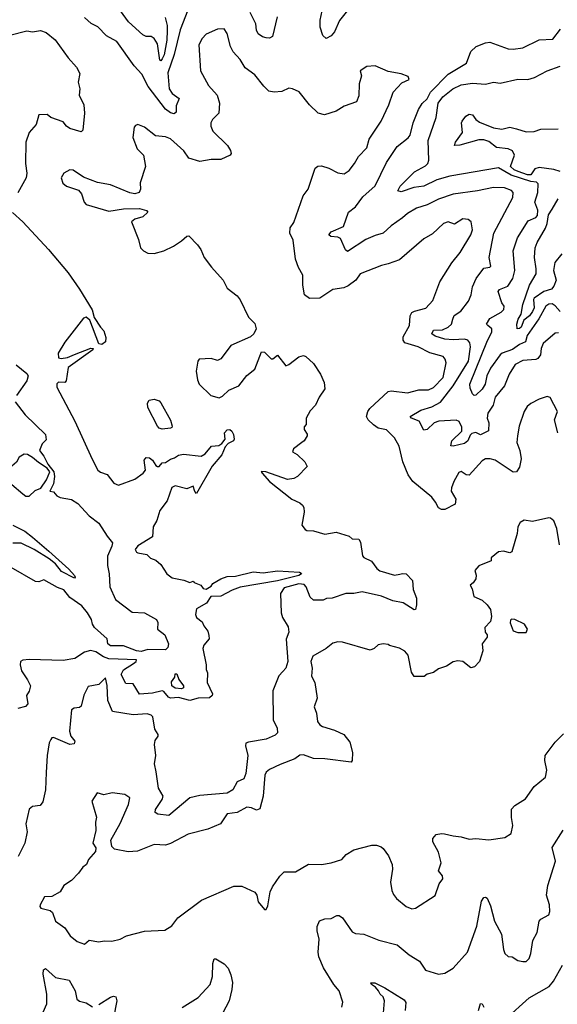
# Model space of a CAD drawing. Extents: x 1552033 to 1694788, y 811965 to 917215.
# Tile 317 of 632: x 1625257 to 1628567, y 871903 to 877970. Entities that reach past the tile are written whole.
import ezdxf

# ---------------------------------------------------------------- set-up
doc = ezdxf.new("R2010")
doc.units = 0

msp = doc.modelspace()

# ---------------------------------------------------------------- linework, layer by layer
at = {"layer": '0CON20XD'}
for points in [[(1627275, 878026.9), (1627225.9, 877965), (1627194.7, 877895.3), (1627175, 877870), (1627144.2, 877854.2), (1627123.1, 877873.1), (1627107.1, 877925), (1627107.6, 877967.6), (1627137.5, 878112.5)], [(1626291.1, 878028.9), (1626245, 877908), (1626207.8, 877755), (1626168, 877642), (1626177.6, 877545), (1626195.5, 877515), (1626238.6, 877485), (1626220.8, 877439.2), (1626220.3, 877399.7), (1626208.9, 877391.1), (1626185, 877396.2), (1626155, 877418.5), (1626047.7, 877557.7), (1626007.9, 877635), (1625962.5, 877685), (1625855, 877835.8), (1625791.7, 877871.7), (1625737, 877927), (1625696.8, 877946.8), (1625655, 877984)], [(1626152.8, 877982.8), (1626164.4, 877935), (1626164.2, 877904.2), (1626163.2, 877845), (1626145.5, 877754.5), (1626135, 877729.2), (1626125, 877717.5), (1626120.5, 877720.5), (1626105, 877820.5), (1626085, 877853.6), (1626066.4, 877866.4), (1626035, 877867.6), (1626015, 877876.1), (1625927.7, 877957.7), (1625878.4, 878025)], [(1626843, 877987), (1626814.2, 877865.8), (1626795, 877857.1), (1626775, 877858.1), (1626751.2, 877865), (1626725, 877884), (1626715.7, 877905), (1626710, 877945), (1626676.9, 878015)], [(1625195.6, 877874.4), (1625301.2, 877901.2), (1625335, 877896.2), (1625385, 877904), (1625420.3, 877890.3), (1625475.7, 877845.7), (1625555, 877736.2), (1625607.3, 877677.3), (1625628, 877638), (1625616.9, 877585), (1625626.9, 877545), (1625622.5, 877505), (1625651.5, 877445), (1625656.2, 877395), (1625645, 877290), (1625635, 877280), (1625565, 877299.1), (1625545, 877313.8), (1625525, 877340.5), (1625447.5, 877367.5), (1625425, 877385.8), (1625375, 877383.3), (1625358.8, 877325), (1625316, 877275), (1625294.4, 877215), (1625291.4, 877085), (1625301.4, 877025), (1625295.7, 876995), (1625246.2, 876903.8)], [(1628570, 875425), (1628550.6, 875505), (1628568, 875555), (1628523, 875643), (1628505, 875648.8), (1628455, 875632.5), (1628403.8, 875605), (1628382.6, 875587.4), (1628362.5, 875555), (1628333.1, 875465), (1628321.8, 875405), (1628318.2, 875365), (1628336.1, 875315), (1628345.4, 875265), (1628335, 875213.3), (1628316.2, 875185), (1628295, 875182), (1628185, 875256.7), (1628154.5, 875264.5), (1628125, 875263.3), (1628105, 875251.4), (1628025, 875164.2), (1628005.7, 875165.7), (1627975, 875186), (1627961.1, 875178.9), (1627931.1, 875125), (1627915.4, 875085), (1627914.7, 875065), (1627943.1, 875015), (1627939.2, 874985), (1627875, 874952.7), (1627855, 874951.8), (1627835, 874962.7), (1627818, 874998), (1627795, 875027.7), (1627678, 875125), (1627649.2, 875165), (1627616.6, 875246.6), (1627593, 875343), (1627564, 875394), (1627515, 875442.2), (1627465, 875453.5), (1627435, 875473.6), (1627403.1, 875505), (1627392.2, 875525), (1627399.5, 875555), (1627413.5, 875575), (1627525, 875678.9), (1627545, 875682.5), (1627645, 875670.9), (1627715, 875690), (1627775, 875689.1), (1627805, 875703.8), (1627865, 875766.2), (1627881.9, 875855), (1627877.6, 875877.6), (1627864.5, 875894.5), (1627782.5, 875917.5), (1627711.4, 875955), (1627628.8, 875978.8), (1627618.2, 875995), (1627618.2, 876015), (1627657.9, 876085), (1627661.2, 876145), (1627672.5, 876165), (1627688, 876175), (1627757.2, 876192.8), (1627799.8, 876240.2), (1627843.5, 876355), (1627918.7, 876471.3), (1627968.2, 876535), (1628034.4, 876645), (1628044.4, 876675), (1628037.1, 876725), (1628018.5, 876738.5), (1627985, 876742.9), (1627935, 876710), (1627895, 876723.8), (1627866.7, 876715), (1627799.5, 876650.5), (1627745, 876620.6), (1627595, 876490.5), (1627526.7, 876465), (1627485, 876456.5), (1627352.5, 876405), (1627327.5, 876365), (1627280.2, 876329.8), (1627252.6, 876317.4), (1627185, 876306.9), (1627105, 876254.3), (1627041.3, 876251.3), (1627011.4, 876275), (1627000.8, 876335), (1627000, 876395), (1626973.2, 876443.2), (1626954.4, 876494.4), (1626941.7, 876611.7), (1626920, 876655), (1626921.9, 876688.1), (1626945, 876720.8), (1627002, 876885), (1627033.3, 876925), (1627075.6, 877055), (1627092.9, 877067.1), (1627115, 877069.3), (1627160, 877055), (1627215, 877025.6), (1627255, 877020), (1627285, 877040), (1627318.9, 877085), (1627343, 877127), (1627395, 877180), (1627409.4, 877235), (1627482, 877345), (1627530, 877445), (1627556.4, 877523.6), (1627609.5, 877580.5), (1627655, 877602.5), (1627649.3, 877619.3), (1627606.1, 877636.1), (1627525, 877652), (1627445, 877686), (1627395, 877681.2), (1627352.5, 877655), (1627361.2, 877625), (1627346.9, 877575), (1627345, 877500), (1627330, 877465), (1627255, 877436.9), (1627205, 877405.7), (1627134.2, 877384.2), (1627095, 877393.3), (1627041.2, 877445), (1626976.7, 877525), (1626937.5, 877545), (1626915, 877548.8), (1626871.7, 877528.3), (1626824.3, 877524.3), (1626790.5, 877530.5), (1626760.8, 877560.8), (1626705, 877630.8), (1626644.5, 877674.5), (1626615, 877724), (1626571.9, 877771.9), (1626555.6, 877805.6), (1626534.3, 877884.3), (1626515, 877913.3), (1626475, 877912.5), (1626405, 877881.4), (1626380, 877855), (1626360, 877815), (1626369.2, 877655), (1626418.6, 877565), (1626471.9, 877505), (1626487.7, 877455), (1626482.1, 877395), (1626443.3, 877355), (1626434.4, 877335), (1626433.4, 877313.4), (1626445, 877284), (1626537.1, 877195), (1626555.8, 877165), (1626558.8, 877145), (1626553.3, 877135), (1626495, 877108.9), (1626435, 877108.8), (1626365, 877096.4), (1626297.6, 877117.6), (1626267, 877163), (1626185, 877235.8), (1626155, 877247.5), (1626092.5, 877255), (1626025, 877307.8), (1625985, 877324), (1625970.8, 877319.2), (1625962.3, 877307.7), (1625954, 877245), (1625980.8, 877175), (1626020, 877135), (1626031.2, 877065), (1625998, 876965), (1626000, 876925), (1625992.5, 876905), (1625965, 876898), (1625935, 876904), (1625816.4, 876953.6), (1625736.6, 876966.6), (1625650.5, 877000.5), (1625585, 877043.8), (1625565, 877044), (1625528.8, 877025), (1625512.5, 876995), (1625522.1, 876962.1), (1625545, 876944.2), (1625619.2, 876919.2), (1625637.7, 876897.7), (1625654.3, 876845), (1625665, 876832.1), (1625805, 876790.9), (1625895, 876804.8), (1625995, 876806.5), (1626036.7, 876795), (1626046.7, 876785), (1626014.2, 876755.8), (1625965, 876742), (1625946.1, 876723.9), (1625988.9, 876615), (1626001.4, 876565), (1626018.8, 876545), (1626045, 876532), (1626085, 876530), (1626144.1, 876545.9), (1626203.3, 876575), (1626253, 876607), (1626285, 876636.7), (1626298.3, 876638.3), (1626352.4, 876582.4), (1626371.4, 876555), (1626393.1, 876505), (1626437.5, 876445), (1626510, 876365), (1626534.3, 876315), (1626595, 876269.2), (1626614.5, 876244.5), (1626666.4, 876136.4), (1626705, 876097.5), (1626713.8, 876065), (1626698, 876035), (1626678.8, 876015), (1626557.7, 875962.3), (1626521.2, 875915), (1626495, 875880), (1626475, 875870), (1626435, 875882.5), (1626362.5, 875877.5), (1626353, 875867), (1626343.3, 875805), (1626351.7, 875751.7), (1626362.5, 875725), (1626433.9, 875653.9), (1626485, 875640), (1626505, 875650), (1626545, 875688), (1626605.4, 875714.6), (1626655, 875778), (1626705, 875817.5), (1626746.1, 875923.9), (1626765, 875921.2), (1626805, 875880), (1626815, 875880), (1626845, 875902.5), (1626895, 875838.1), (1626915, 875844.6), (1626975, 875892.1), (1627005, 875901.1), (1627018.6, 875895), (1627065, 875850.8), (1627109.6, 875785), (1627131, 875735), (1627135.4, 875695), (1627100.6, 875645), (1627078.1, 875595), (1627045, 875560.8), (1627020, 875515), (1627020, 875475), (1627008.3, 875461.7), (1627007.5, 875445), (1627026.7, 875416.7), (1627026.2, 875405), (1627008.8, 875375), (1626993.8, 875365), (1626942, 875325), (1626937.5, 875307.5), (1626965, 875291.2), (1627013.3, 875245), (1627027, 875217), (1626966.4, 875155), (1626945, 875143.8), (1626905, 875136.7), (1626772.5, 875185), (1626744.1, 875185.9), (1626748.8, 875175), (1626794.5, 875125), (1626932.8, 875015), (1626982.7, 874992.7), (1626999, 874979), (1627006.7, 874965), (1627008.8, 874935), (1626994, 874855), (1627015, 874829.2), (1627025, 874822.5), (1627065, 874819.5), (1627135, 874799.5), (1627205, 874811.4), (1627285, 874786.7), (1627305, 874771.2), (1627345, 874770), (1627355, 874750), (1627366.7, 874666.7), (1627376, 874656), (1627423.7, 874633.7), (1627455, 874589.2), (1627475, 874574.4), (1627565, 874546.4), (1627596.7, 874553.3), (1627615, 874558.4), (1627636.9, 874555), (1627675.9, 874515), (1627678.7, 874458.7), (1627700.8, 874405), (1627701.2, 874365), (1627693.3, 874336.7), (1627685.8, 874334.2), (1627617.7, 874377.7), (1627555, 874389.2), (1627485, 874418.4), (1627365, 874444), (1627315, 874433.8), (1627265, 874433.8), (1627180, 874405), (1627147, 874403), (1627125, 874393.3), (1627066.4, 874393.6), (1627045, 874412.5), (1627021.2, 874475), (1627009.1, 874489.1), (1626975, 874493.3), (1626885, 874470), (1626863.1, 874435), (1626866.5, 874315), (1626875, 874286.9), (1626909.1, 874229.1), (1626914, 874195), (1626897.4, 874152.6), (1626907.8, 874015), (1626895.1, 873974.9), (1626876.5, 873953.5)], [(1628575, 876040), (1628555, 876038.6), (1628481.1, 875975), (1628468.2, 875945), (1628462.8, 875905), (1628447.9, 875882.1), (1628434.2, 875875.8), (1628355, 875870.9), (1628308.8, 875845), (1628270.9, 875785), (1628242.1, 875715), (1628185.5, 875645), (1628171.8, 875595), (1628138.8, 875545), (1628135.6, 875515), (1628146.4, 875485), (1628142.9, 875437.1), (1628095, 875412.5), (1628065, 875426), (1628040.3, 875419.7), (1628029.7, 875410.3), (1628016.2, 875375), (1627995, 875357.9), (1627925, 875342.2), (1627912, 875345), (1627918.6, 875375), (1627978.6, 875435), (1627979.7, 875459.7), (1627963.3, 875493.3), (1627945, 875502.5), (1627837, 875497), (1627810, 875485), (1627765, 875445.5), (1627745, 875440), (1627715.7, 875495.7), (1627670, 875515), (1627662, 875525), (1627726.9, 875565), (1627795, 875585.2), (1627847.2, 875612.8), (1627926.5, 875713.5), (1628019.5, 875865), (1628033.6, 875955), (1628028.5, 875978.5), (1628016, 875996), (1627995, 876001.9), (1627925, 875997.6), (1627875, 876002.2), (1627815, 876019.3), (1627795.6, 876035), (1627805, 876056.7), (1627861.3, 876058.7), (1627895, 876074.6), (1627915.5, 876095), (1627923.8, 876123.8), (1627931.7, 876148.3), (1627973.3, 876175), (1628020.6, 876235), (1628037.5, 876275), (1628044.4, 876324.4), (1628067.3, 876375), (1628115, 876439.2), (1628152.5, 876445), (1628157.9, 876452.1), (1628148.2, 876505), (1628176.8, 876655), (1628294.4, 876875), (1628295.8, 876905), (1628285, 876917.1), (1628243.1, 876933.1), (1628175, 876935.3), (1628075.3, 876914.7), (1627925, 876894.1), (1627835, 876864.7), (1627765, 876830.3), (1627700.7, 876809.3), (1627645, 876775.6), (1627615, 876749.4), (1627545, 876699.1), (1627495.6, 876654.4), (1627445, 876640.9), (1627388.6, 876615), (1627275, 876542.3), (1627262.9, 876552.9), (1627232.6, 876622.6), (1627215, 876630.8), (1627172.5, 876635), (1627160, 876645), (1627175, 876663.8), (1627251.2, 876695), (1627280.8, 876785), (1627325, 876817.5), (1627370.7, 876879.3), (1627445, 876945.6), (1627515, 877090), (1627580.2, 877189.8), (1627648.2, 877241.8), (1627661.5, 877258.5), (1627680, 877335), (1627712.8, 877417.2), (1627736.1, 877453.9), (1627766.9, 877483.1), (1627787.4, 877522.6), (1627895, 877634.1), (1628008.3, 877701.7), (1628035.7, 877775), (1628068, 877805), (1628125, 877827.3), (1628151.1, 877831.1), (1628265, 877790.4), (1628295, 877787.9), (1628355, 877796.4), (1628455, 877846.7), (1628539.4, 877850.6), (1628587.6, 877912.4)], [(1628585, 876172.5), (1628555, 876207), (1628535, 876220), (1628515, 876216.9), (1628496, 876204), (1628452.7, 876127.3), (1628381, 876025), (1628371.6, 875985), (1628335, 875968.9), (1628291.8, 875938.2), (1628228.1, 875915), (1628215, 875904.7), (1628155, 875822.7), (1628133.3, 875775), (1628122.2, 875725), (1628105, 875693.8), (1628065, 875656), (1628055, 875654), (1628044.2, 875665), (1628029.8, 875699.8), (1628028.9, 875725), (1628137, 875993), (1628164, 876045), (1628163.2, 876065), (1628140, 876085), (1628131.8, 876095), (1628150.8, 876129.2), (1628221.3, 876168.7), (1628237.3, 876185), (1628240, 876205), (1628226.4, 876226.4), (1628202.2, 876295), (1628212.3, 876307.7), (1628262.1, 876327.9), (1628293.5, 876375), (1628305.8, 876425), (1628296, 876545), (1628321.8, 876625), (1628388.3, 876731.7), (1628435, 876751.6), (1628446.2, 876763.8), (1628447.2, 876797.2), (1628429.7, 876845), (1628446.6, 876905), (1628448.7, 876958.7), (1628439.4, 876969.4), (1628405, 876973.9), (1628282.6, 877012.6), (1628205, 877056.7), (1627906.4, 877006.4), (1627825, 876982.7), (1627745, 876944.2), (1627684.8, 876935.2), (1627605, 876908.9), (1627586.2, 876915), (1627598.9, 876945), (1627687.6, 877032.4), (1627755, 877068.8), (1627770.9, 877085), (1627775.5, 877105), (1627771.8, 877225), (1627822.3, 877367.7), (1627833.3, 877455), (1627861.9, 877495), (1627924.5, 877545), (1627975, 877568.4), (1628045, 877579.8), (1628125, 877572.2), (1628175, 877585.7), (1628215, 877580), (1628325, 877604), (1628385, 877601.9), (1628426.8, 877613.2), (1628504.2, 877654.2), (1628585, 877682.9)], [(1628585, 877034.7), (1628545, 877047.5), (1628455, 877058.4), (1628429, 877051), (1628405, 877013.7), (1628384.4, 877015), (1628326, 877035), (1628302.5, 877045), (1628279.2, 877065), (1628303.8, 877135), (1628291.6, 877161.6), (1628265, 877175.3), (1628192.7, 877182.7), (1628145, 877218.9), (1628115, 877229.6), (1628085, 877230.5), (1627967.5, 877197.5), (1627934.2, 877195), (1627940.9, 877215), (1627983.8, 877275), (1627977.9, 877335), (1627982.1, 877345), (1628005, 877375.3), (1628025, 877388.2), (1628045, 877384.7), (1628065.4, 877355.4), (1628088.3, 877338.3), (1628175, 877302.9), (1628225, 877295.2), (1628275, 877307.9), (1628315, 877297.5), (1628375, 877280), (1628425, 877282.1), (1628465, 877296.2), (1628572.6, 877297.4)], [(1628595, 876526.4), (1628551.2, 876475), (1628543.8, 876425), (1628559.3, 876365), (1628545, 876327.3), (1628531.2, 876308.8), (1628485, 876295.7), (1628424.5, 876255), (1628420, 876245), (1628425.1, 876195.1), (1628415, 876171.2), (1628397.1, 876145), (1628360.7, 876119.3), (1628345, 876074.7), (1628335, 876066.4), (1628320, 876065), (1628317.9, 876095), (1628326.2, 876125), (1628344.2, 876155), (1628354.6, 876215), (1628396.6, 876333.4), (1628436.4, 876405), (1628437.3, 876435), (1628425.9, 876505), (1628430.8, 876565), (1628442.9, 876597.1), (1628494.8, 876685.2), (1628505.5, 876715), (1628512.5, 876767.5), (1628535, 876803), (1628573.3, 876866.7)], [(1625212.1, 876782.1), (1625275, 876723.8), (1625434.6, 876555), (1625555, 876410), (1625625, 876310), (1625702.2, 876182.2), (1625716, 876135), (1625753.8, 876075), (1625775, 876053.8), (1625787.8, 876012.2), (1625785.8, 875984.2), (1625761.7, 875968.3), (1625745, 875972.5), (1625688, 876118), (1625666.7, 876136.7), (1625649.5, 876130.5), (1625535, 875982.7), (1625494.5, 875914.5), (1625495, 875886.7), (1625512.2, 875882.2), (1625551.7, 875888.3), (1625595, 875907.1), (1625695, 875946.2), (1625710, 875945), (1625707.5, 875935), (1625555, 875826), (1625543.8, 875745), (1625535, 875734), (1625495, 875736), (1625484.6, 875725.4), (1625485.5, 875705), (1625596.8, 875496.8), (1625702.3, 875262.3), (1625738.5, 875195), (1625755, 875181.5), (1625795, 875167.1), (1625835.5, 875115), (1625865, 875102.4), (1625965, 875138.8), (1626018, 875175), (1626031.2, 875195), (1626023.8, 875255), (1626035, 875272.5), (1626055, 875270), (1626075, 875256.7), (1626095, 875222.5), (1626105, 875217.5), (1626115, 875217.5), (1626135, 875240), (1626155, 875242.5), (1626185, 875262.5), (1626210.7, 875269.3), (1626233.6, 875286.4), (1626265, 875292.5), (1626375, 875280), (1626398.8, 875295), (1626437.9, 875342.1), (1626482.9, 875347.1), (1626501, 875359), (1626521.2, 875385), (1626518.6, 875425), (1626535, 875443.8), (1626550, 875445), (1626563.3, 875435), (1626574.2, 875414.2), (1626577.8, 875385), (1626572.9, 875375), (1626540.6, 875359.4), (1626521.5, 875338.5), (1626500.7, 875289.3), (1626441.3, 875218.7), (1626345, 875051.2), (1626335, 875062.5), (1626325, 875096.7), (1626285, 875078.5), (1626215, 875098.6), (1626192.8, 875087.2), (1626163.8, 875005), (1626120, 874945), (1626102, 874885), (1626078, 874845), (1626075, 874782.5), (1625985, 874728.1), (1625968.1, 874705), (1625975, 874690), (1625985, 874684), (1626040, 874675), (1626063, 874653), (1626095, 874640), (1626125, 874612.5), (1626162.5, 874555), (1626195, 874530), (1626267, 874517), (1626305, 874502.5), (1626325, 874510), (1626331.2, 874501.2), (1626372.5, 874485), (1626387.5, 874465), (1626405, 874460), (1626435, 874480), (1626445, 874496.2), (1626494.8, 874525.2), (1626535, 874538.1), (1626585, 874541.7), (1626695, 874568.1), (1626755, 874561.5), (1626845, 874573.8), (1626980, 874565), (1626989.9, 874559.9), (1626992.7, 874555), (1626975.4, 874545), (1626845, 874512.8), (1626615, 874473.2), (1626564.4, 874455.6), (1626495, 874418), (1626434.1, 874415.9), (1626406.7, 874375), (1626345, 874340), (1626338.6, 874305), (1626345, 874286.2), (1626380.7, 874260.7), (1626390, 874235), (1626415, 874202.5), (1626422, 874175), (1626422.5, 874155), (1626391.5, 874115), (1626384.5, 874095), (1626404, 873995), (1626404, 873965), (1626413.8, 873945), (1626410.9, 873885), (1626443.3, 873816.7), (1626441.9, 873805), (1626425, 873791.8), (1626355, 873790), (1626305, 873775.1), (1626235, 873794.1), (1626185, 873789.2), (1626172.2, 873795), (1626145, 873831.1), (1626135, 873834.4), (1626075, 873820.9), (1625995, 873813.8), (1625955, 873877.5), (1625910.7, 873880.7), (1625882.5, 873935), (1625895, 873964.4), (1625958, 874002), (1625974.5, 874015), (1625975.6, 874025), (1625805, 874031.2), (1625773.2, 874043.2), (1625725.7, 874075), (1625693.4, 874083.4), (1625655, 874073.3), (1625596.8, 874033.2), (1625525, 874022.3), (1625315, 874028.3), (1625276.1, 874023.9), (1625261.8, 874015), (1625259.1, 873995), (1625266.9, 873956.9), (1625305, 873902.9), (1625322.2, 873865), (1625315, 873833.3), (1625298, 873805), (1625305.8, 873755), (1625291.8, 873738.2), (1625244.2, 873725)], [(1625235, 875843.3), (1625299.8, 875789.8), (1625308.3, 875775), (1625300.2, 875745), (1625237.3, 875655)], [(1625228.2, 875615), (1625289.4, 875535), (1625415.8, 875415), (1625418.8, 875381.2), (1625395, 875357.5), (1625378.8, 875315), (1625405, 875280), (1625430.3, 875230.3), (1625466, 875185), (1625470, 875155), (1625465, 875110), (1625442.5, 875065), (1625465, 875060), (1625486, 875036), (1625505, 875026.2), (1625575, 875013.3), (1625615, 874988.8), (1625685, 874912.5), (1625745, 874866.7), (1625795, 874786.7), (1625827.5, 874747.5), (1625824.4, 874725), (1625797.5, 874665), (1625796.4, 874606.4), (1625808.2, 874555), (1625811.5, 874475), (1625846.8, 874396.8), (1625950.2, 874320.2), (1626026, 874315), (1626100, 874275), (1626108, 874255), (1626105, 874213.8), (1626150.5, 874180.5), (1626172.5, 874125), (1626169.1, 874100.9), (1626153.8, 874086.2), (1626045, 874089.7), (1626005, 874076), (1625975, 874080.8), (1625895, 874111.6), (1625815, 874111.6), (1625800, 874125), (1625795.5, 874155.5), (1625716.4, 874225), (1625704.4, 874245), (1625698.1, 874275), (1625674.8, 874314.8), (1625639.3, 874359.3), (1625565, 874409.6), (1625527.8, 874457.8), (1625490.4, 874470.4), (1625405, 874518.6), (1625375, 874507.1), (1625355, 874507.5), (1625203.8, 874595)], [(1626135, 875446), (1626115, 875454), (1626106.2, 875465), (1626045, 875580), (1626043.6, 875606.4), (1626053.6, 875626.4), (1626085, 875632.5), (1626115, 875621.2), (1626125, 875608.8), (1626185, 875503.3), (1626195.7, 875465), (1626193.3, 875456.7), (1626185, 875453.8), (1626135, 875446)], [(1625295, 875033.3), (1625315, 875034), (1625351.3, 875068.7), (1625386.2, 875083.8), (1625422.5, 875135), (1625442.5, 875185), (1625426.7, 875206.7), (1625371.7, 875241.7), (1625335, 875273.3), (1625305, 875290), (1625285, 875293.3), (1625253.3, 875275), (1625237.3, 875242.7), (1625194.4, 875205.6), (1625174.1, 875144.1), (1625207.5, 875105), (1625275, 875047.5), (1625295, 875033.3)], [(1628581.1, 874735), (1628564.2, 874835), (1628545, 874882.5), (1628525, 874898.8), (1628515, 874901.2), (1628415, 874878.8), (1628364.1, 874885.9), (1628338.3, 874871.7), (1628324.3, 874845.7), (1628320.6, 874805), (1628288.1, 874691.9), (1628275, 874684), (1628235, 874695.6), (1628205, 874691.2), (1628160, 874655), (1628160, 874635), (1628083.3, 874605), (1628060, 874575), (1628067.7, 874547.7), (1628065.9, 874524.1), (1628049.7, 874500.3), (1628030, 874485), (1628042.3, 874462.3), (1628053.1, 874415), (1628105, 874394.2), (1628136.2, 874365), (1628156.2, 874335), (1628163, 874293), (1628155, 874261.2), (1628120, 874225), (1628122.5, 874195), (1628135, 874180), (1628136.2, 874165), (1628104, 874125), (1628108.8, 874081.2), (1628089.2, 874015), (1628056.8, 873983.2), (1628035, 873975.7), (1627985, 874014.5), (1627955, 874019.6), (1627925, 874013.5), (1627885, 873986.9), (1627835, 873969.4), (1627805, 873947.5), (1627765, 873936.7), (1627747.5, 873922.5), (1627685, 873923.3), (1627668.6, 873948.6), (1627648, 874055), (1627628, 874078), (1627595, 874097.5), (1627533, 874113), (1627525, 874120), (1627495, 874123.3), (1627465, 874118.8), (1627440, 874095), (1627415, 874086), (1627244.3, 874134.3), (1627215, 874135.6), (1627185, 874128.6), (1627144.5, 874095.5), (1627062.2, 874047.8), (1627049.4, 874015), (1627058.1, 873975), (1627054.2, 873925), (1627074.4, 873885), (1627088.7, 873788.7), (1627069.4, 873735), (1627084.1, 873695.9), (1627091.1, 873645), (1627104.5, 873625), (1627121.4, 873615), (1627195, 873591.6), (1627253.1, 873565), (1627288.9, 873518.9), (1627305.8, 873455), (1627304.4, 873405), (1627298.6, 873395), (1627135, 873415.6), (1627065, 873418.3), (1627005, 873440.4), (1626981.9, 873438.1), (1626950, 873415), (1626860.1, 873379.9), (1626795, 873349.8), (1626775, 873334), (1626766.8, 873315), (1626755.2, 873185), (1626735, 873106.7), (1626715, 873098.8), (1626685, 873114.3), (1626655, 873117.5), (1626595, 873083.8), (1626535, 873077.5), (1626493.3, 873015), (1626415, 872981.4), (1626295, 872951.9), (1626185, 872894.2), (1626154.2, 872884.2), (1626085, 872887.1), (1625982.9, 872847.1), (1625925, 872842.9), (1625839.5, 872859.5), (1625823.3, 872875), (1625818.8, 872915), (1625875, 873016.2), (1625926, 873135), (1625934, 873175), (1625905, 873195.3), (1625825.8, 873205.8), (1625773.8, 873193.8), (1625734.3, 873205.7), (1625700, 873155), (1625730, 873055), (1625724.2, 873025), (1625726.1, 872973.9), (1625707.5, 872895), (1625726.4, 872866.4), (1625722.5, 872845), (1625680, 872795), (1625667.5, 872765), (1625645, 872747.5), (1625619.1, 872710.9), (1625575, 872666.2), (1625528, 872635), (1625506.2, 872595), (1625455, 872566.2), (1625410, 872565), (1625383.3, 872516.7), (1625380, 872505), (1625387.5, 872495), (1625445, 872480), (1625459.3, 872469.3), (1625476.7, 872415), (1625533.8, 872375), (1625568, 872325), (1625610, 872290), (1625655, 872272.9), (1625685, 872298), (1625745, 872288.8), (1625776.1, 872293.9), (1625825, 872291.2), (1625875, 872304.2), (1625915, 872324.2), (1626025, 872354), (1626150, 872360), (1626193.9, 872386.1), (1626230, 872435), (1626375.8, 872545), (1626575, 872630), (1626625, 872630), (1626704.1, 872594.1), (1626716.2, 872575), (1626726.2, 872535), (1626765, 872487.5), (1626775, 872487.5), (1626785, 872510), (1626798.9, 872595), (1626813.8, 872626.2), (1626857.8, 872692.2), (1626885, 872718.6), (1626955, 872719.4), (1627035, 872766), (1627115, 872764), (1627175.7, 872774.3), (1627240, 872795), (1627266.7, 872825), (1627315, 872853.8), (1627425, 872883.8), (1627453.6, 872883.6), (1627483.6, 872873.6), (1627495, 872862.5), (1627527, 872817), (1627550, 872765), (1627552.2, 872735), (1627540, 872655), (1627548.8, 872605), (1627559.5, 872579.5), (1627576.2, 872555), (1627636.7, 872505), (1627671.7, 872491.7), (1627695, 872494.3), (1627815.9, 872574.1), (1627840.8, 872645), (1627861.5, 872675), (1627860.9, 872695), (1627835.6, 872725), (1627851.1, 872775), (1627835, 872841.2), (1627801.4, 872905), (1627800, 872925), (1627821.3, 872948.7), (1627855, 872955.7), (1627873, 872953), (1627925, 872940), (1627975, 872935.6), (1628025, 872920), (1628065, 872924.2), (1628145, 872917.1), (1628245, 872931.2), (1628282.5, 872955), (1628292.5, 873005), (1628284.4, 873054.4), (1628284.5, 873105.5), (1628305, 873127.5), (1628371.4, 873168.6), (1628425.8, 873244.2), (1628495, 873303.3), (1628503.1, 873345), (1628490.5, 873405), (1628492, 873435), (1628555, 873518.8), (1628605, 873568.8)], [(1625215, 874856.4), (1625287.5, 874817.5), (1625335, 874782.3), (1625436.1, 874696.1), (1625558.8, 874585), (1625594.7, 874545), (1625599.2, 874535), (1625595, 874528.2), (1625515, 874570.7), (1625477.7, 874617.7), (1625438.1, 874648.1), (1625345, 874705.9), (1625265, 874745.3), (1625214.7, 874744.7)], [(1628375, 874193.3), (1628383.3, 874215), (1628364.6, 874244.6), (1628305.9, 874274.1), (1628285, 874275.8), (1628279.6, 874270.4), (1628276.9, 874253.1), (1628296.4, 874205), (1628323.7, 874193.7), (1628375, 874193.3)], [(1626876.5, 873953.5), (1626852.1, 873927.9), (1626814.6, 873835), (1626818, 873655), (1626842.5, 873605), (1626844, 873575), (1626829.6, 873560.4), (1626775, 873536.7), (1626665, 873518.8), (1626648.8, 873511.2), (1626646.2, 873495), (1626661.4, 873435), (1626650, 873325), (1626636.8, 873293.2), (1626596.4, 873273.6), (1626569.4, 873225), (1626535, 873204.8), (1626365, 873189.7), (1626305, 873175.4), (1626175, 873066.9), (1626107.5, 873075), (1626090.8, 873085), (1626092.9, 873102.9), (1626133.8, 873165), (1626140, 873185), (1626111.3, 873235), (1626096.8, 873335), (1626086.5, 873385), (1626094.7, 873435), (1626086.5, 873503.5), (1626091.7, 873528.3), (1626110, 873555), (1626110, 873565), (1626088.5, 873598.5), (1626077.1, 873675), (1626066, 873685), (1626042, 873692), (1625955, 873687.3), (1625827.9, 873707.9), (1625799.9, 873775), (1625795, 873866.7), (1625785, 873915.3), (1625745, 873872.7), (1625678.1, 873861.9), (1625652.3, 873807.7), (1625635, 873740.8), (1625625, 873730.8), (1625591.4, 873728.6), (1625575, 873717.5), (1625564, 873585), (1625572.5, 873555), (1625596.2, 873525), (1625591.2, 873508.8), (1625565, 873503.6), (1625465, 873547.1), (1625455, 873545.5), (1625447.5, 873535), (1625438.8, 873515), (1625425.3, 873435), (1625420.6, 873330.6), (1625415.3, 873224.7), (1625399.7, 873150.3), (1625381.9, 873128.1), (1625335, 873121.8), (1625315, 873104.3), (1625294.2, 873015), (1625303.2, 872965), (1625287.5, 872895), (1625247.3, 872812.7)], [(1626253.1, 873846.9), (1626215, 873850.1), (1626193.2, 873865), (1626191, 873889), (1626211.3, 873918.7), (1626215, 873940), (1626225, 873940), (1626237.5, 873905), (1626265.7, 873865.7), (1626265, 873852.5), (1626253.1, 873846.9)], [(1627240, 871885), (1627246, 871915), (1627223.3, 871985), (1627190.5, 872025), (1627128.2, 872128.2), (1627098.2, 872195), (1627093.9, 872225), (1627100.4, 872305), (1627087.9, 872355), (1627087.6, 872382.4), (1627103.3, 872416.7), (1627135, 872428.8), (1627175, 872431.2), (1627210.6, 872449.4), (1627225, 872450), (1627245, 872435.8), (1627305, 872348.9), (1627325, 872339.5), (1627375, 872335.5), (1627467.5, 872297.5), (1627580.2, 872270.2), (1627655, 872207.1), (1627718.6, 872168.6), (1627755, 872114.2), (1627835, 872089.2), (1627875, 872094.2), (1627926.2, 872125), (1628015.3, 872224.7), (1628072.5, 872385), (1628100.7, 872539.3), (1628115, 872560), (1628125, 872563.3), (1628135, 872557.5), (1628155, 872508.8), (1628180.5, 872415), (1628224.4, 872335), (1628235, 872240), (1628245, 872216.7), (1628265, 872197.5), (1628290, 872195), (1628325, 872173.3), (1628355, 872166.7), (1628375, 872167.5), (1628393.3, 872185), (1628404.1, 872215.9), (1628416.9, 872295), (1628442.7, 872345), (1628455.3, 872414.7), (1628465, 872427.8), (1628514.2, 872455), (1628522, 872475), (1628518.9, 872515), (1628501.3, 872575), (1628508.8, 872635), (1628555.4, 872785), (1628535, 872870), (1628603.3, 872975)], [(1626257.6, 871882.4), (1626355, 871944.5), (1626430, 872025), (1626444.5, 872075), (1626445.7, 872154.3), (1626455, 872182.5), (1626465, 872182.5), (1626515, 872151.4), (1626540, 872125), (1626557.8, 872085), (1626566.9, 872036.9), (1626563.9, 871995), (1626546, 871924), (1626506, 871846)], [(1628248.8, 871811.2), (1628395, 871942.1), (1628516.6, 872013.4), (1628544.6, 872045), (1628598.5, 872145)], [(1625401.5, 871855), (1625423.8, 871905), (1625423.2, 871965), (1625401.7, 872088.3), (1625404.2, 872115), (1625415, 872123.8), (1625477.6, 872067.6), (1625560.6, 872050.6), (1625598.9, 871985), (1625608, 871935), (1625625, 871921.9), (1625665, 871912.1), (1625705, 871888.1)], [(1627495.3, 871824.7), (1627502.9, 871925), (1627495, 871948), (1627475.6, 871965.6), (1627466.4, 871986.4), (1627448.5, 872008.5), (1627422.9, 872025), (1627420, 872035), (1627443.3, 872035), (1627505.3, 872005.3), (1627625, 871930), (1627633.6, 871913.6), (1627631.4, 871865)], [(1625745, 871901.1), (1625815, 871946.9), (1625835, 871954), (1625848.9, 871948.9), (1625854.4, 871925), (1625835, 871820)], [(1628082.9, 871865), (1628095, 871907.5), (1628105, 871906.7), (1628115.7, 871885.7)]]:
    msp.add_lwpolyline(points, dxfattribs=at)

doc.saveas('drawing.dxf')
